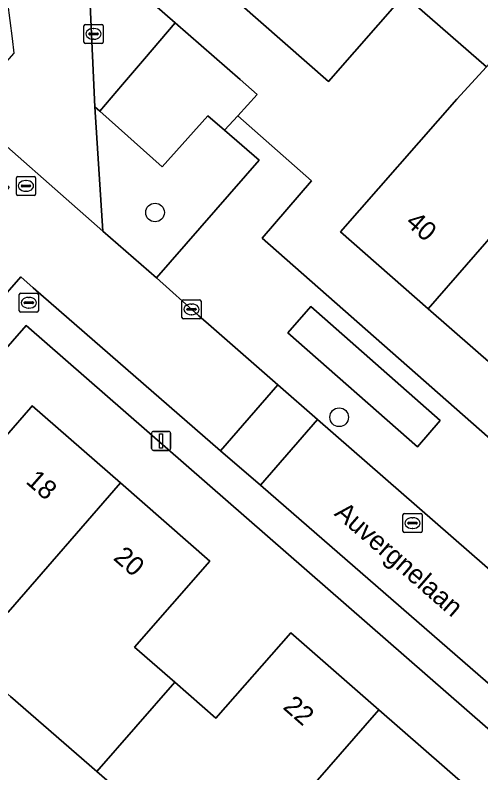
# Model space of a CAD drawing. Extents: x 158472 to 159562, y 388525 to 389606.
# Drawn here: x 158887.6 to 158911.97, y 388871.22 to 388910.91 of the extents above; entities that cross this region are included whole.
import ezdxf

# ---------------------------------------------------------------- set-up
doc = ezdxf.new("R2010")
doc.units = 0
for name, color, linetype in [('IMGEO_Boom', 7, 'Continuous'), ('IMGEO_Brandkraan', 7, 'Continuous'), ('IMGEO_Erf', 7, 'Continuous'), ('IMGEO_Groenvoorziening', 7, 'Continuous'), ('IMGEO_Kolk', 7, 'Continuous'), ('IMGEO_Lichtmast', 7, 'Continuous'), ('IMGEO_Openbare_ruimte_label', 7, 'Continuous'), ('IMGEO_Pand', 7, 'Continuous'), ('IMGEO_Pand_nummerreeks', 7, 'Continuous'), ('IMGEO_Parkeervlak_open', 7, 'Continuous'), ('IMGEO_Rijbaan_lokaal_open', 7, 'Continuous'), ('IMGEO_Rioolput', 7, 'Continuous'), ('IMGEO_Voetpad_open', 7, 'Continuous')]:
    doc.layers.add(name, color=color, linetype=linetype)

msp = doc.modelspace()

# ---------------------------------------------------------------- linework, layer by layer
at = {"layer": 'IMGEO_Boom'}
for centre in [(158894.919, 388900.569), (158904.556, 388889.842)]:
    msp.add_circle(centre, 0.489, dxfattribs=at)
at = {"layer": 'IMGEO_Brandkraan'}
for p, q in [((158887.811, 388895.417), (158887.811, 388896.269)), ((158887.886, 388896.343), (158888.738, 388896.343)), ((158888.812, 388896.269), (158888.812, 388895.417)), ((158888.113, 388895.886), (158888.511, 388895.886)), ((158888.299, 388896.123), (158888.324, 388896.123)), ((158888.07, 388895.837), (158888.07, 388895.849)), ((158888.508, 388895.8), (158888.11, 388895.8)), ((158888.322, 388895.563), (158888.297, 388895.563)), ((158888.554, 388895.849), (158888.554, 388895.837)), ((158888.738, 388895.343), (158887.886, 388895.343))]:
    msp.add_line(p, q, dxfattribs=at)
for points in [[(158887.811, 388895.417), (158887.811, 388896.269)], [(158887.886, 388896.343), (158888.738, 388896.343)], [(158888.812, 388896.269), (158888.812, 388895.417)], [(158888.738, 388895.343), (158887.886, 388895.343)]]:
    msp.add_lwpolyline(points, dxfattribs=at)
for centre, radius, start, end in [((158887.888, 388896.267), 0.0765, 91.552, 178.448), ((158887.888, 388896.267), 0.0765, 91.552, 178.448), ((158888.736, 388896.267), 0.0765, 1.552, 88.448), ((158888.736, 388896.267), 0.0765, 1.552, 88.448), ((158888.11, 388895.846), 0.0403, 85.8775, 175.7526), ((158888.515, 388895.848), 0.0386, 1.7309, 96.639), ((158888.107, 388895.836), 0.0366, 178.938, 274.7102), ((158888.511, 388895.843), 0.043, 264.8664, 352.4533), ((158887.888, 388895.419), 0.0765, 181.552, 268.448), ((158887.888, 388895.419), 0.0765, 181.552, 268.448), ((158888.736, 388895.419), 0.0765, 271.552, 358.448), ((158888.736, 388895.419), 0.0765, 271.552, 358.448)]:
    msp.add_arc(centre, radius, start, end, dxfattribs=at)
for centre, major_axis, ratio, start_param, end_param in [((158888.298, 388895.843), (-0.387, 0.002), 0.722429, 4.712389, 7.853982), ((158888.323, 388895.843), (-0.39, 0.002), 0.717154, 1.570796, 4.712389)]:
    msp.add_ellipse(centre, major_axis=major_axis, ratio=ratio, start_param=start_param, end_param=end_param, dxfattribs=at)
at = {"layer": 'IMGEO_Erf'}
for points in [[(158891.387, 388914.523), (158895.975, 388910.502), (158899.369, 388907.528), (158900.264, 388906.743), (158899.253, 388905.634), (158903.111, 388902.225), (158900.523, 388899.222), (158914.066, 388887.291)], [(158913.895, 388891.428), (158909.218, 388895.529), (158904.618, 388899.563), (158910.711, 388906.512), (158912.265, 388908.19), (158907.959, 388911.966), (158903.989, 388907.439), (158899.326, 388911.528)], [(158919.136, 388847.412), (158916.764, 388849.489), (158918.739, 388851.746), (158914.149, 388855.764), (158909.587, 388859.757), (158907.625, 388857.515), (158905.419, 388859.446), (158903.625, 388857.397), (158901.452, 388859.299), (158903.246, 388861.348), (158898.652, 388865.369), (158894.086, 388869.366), (158891.88, 388871.288), (158887.362, 388875.223), (158885.103, 388877.19), (158887.079, 388879.462), (158882.527, 388883.447), (158880.585, 388881.228), (158878.222, 388883.296), (158870.82, 388874.821), (158823.415, 388820.545)]]:
    msp.add_lwpolyline(points, dxfattribs=at)
msp.add_lwpolyline([(158888.17, 388894.647), (158886.131, 388892.322), (158882.298, 388887.952), (158884.573, 388885.961), (158888.416, 388890.35), (158888.496, 388890.442), (158893.113, 388886.4), (158897.785, 388882.311), (158893.842, 388877.806), (158895.948, 388875.962), (158898.105, 388874.074), (158902.029, 388878.558), (158906.64, 388874.522), (158911.309, 388870.436), (158907.347, 388865.909), (158909.449, 388864.069), (158911.579, 388862.205), (158915.562, 388866.756), (158920.205, 388862.692), (158924.865, 388858.613), (158920.938, 388854.126), (158923.245, 388852.106), (158929.092, 388858.899)], close=True, dxfattribs=at)
at = {"layer": 'IMGEO_Groenvoorziening'}
msp.add_lwpolyline([(158900.374, 388903.311), (158898.562, 388904.876), (158897.682, 388905.635), (158895.296, 388902.958), (158892.029, 388905.877), (158891.767, 388906.111), (158892.191, 388899.596), (158894.991, 388897.141)], close=True, dxfattribs=at)
at = {"layer": 'IMGEO_Kolk'}
for p, q in [((158891.199, 388909.498), (158891.199, 388910.35)), ((158891.274, 388910.424), (158892.126, 388910.424)), ((158891.687, 388910.204), (158891.712, 388910.204)), ((158892.2, 388910.35), (158892.2, 388909.498)), ((158891.458, 388909.918), (158891.458, 388909.93)), ((158891.896, 388909.881), (158891.498, 388909.881)), ((158891.501, 388909.967), (158891.899, 388909.967)), ((158891.942, 388909.93), (158891.942, 388909.918)), ((158892.126, 388909.424), (158891.274, 388909.424)), ((158891.71, 388909.644), (158891.685, 388909.644)), ((158896.327, 388895.069), (158896.327, 388895.921)), ((158896.402, 388895.995), (158897.254, 388895.995)), ((158897.328, 388895.921), (158897.328, 388895.069)), ((158896.586, 388895.489), (158896.586, 388895.501)), ((158896.629, 388895.538), (158897.027, 388895.538)), ((158896.815, 388895.775), (158896.84, 388895.775)), ((158897.07, 388895.501), (158897.07, 388895.489)), ((158897.024, 388895.452), (158896.626, 388895.452)), ((158896.838, 388895.215), (158896.813, 388895.215)), ((158897.254, 388894.995), (158896.402, 388894.995)), ((158907.97, 388884.798), (158908.822, 388884.798)), ((158907.895, 388883.872), (158907.895, 388884.724)), ((158908.383, 388884.578), (158908.408, 388884.578)), ((158908.896, 388884.724), (158908.896, 388883.872)), ((158908.154, 388884.292), (158908.154, 388884.304)), ((158908.592, 388884.255), (158908.194, 388884.255)), ((158908.197, 388884.341), (158908.595, 388884.341)), ((158908.406, 388884.018), (158908.381, 388884.018)), ((158908.638, 388884.304), (158908.638, 388884.292)), ((158908.822, 388883.798), (158907.97, 388883.798))]:
    msp.add_line(p, q, dxfattribs=at)
for points in [[(158891.199, 388909.498), (158891.199, 388910.35)], [(158891.274, 388910.424), (158892.126, 388910.424)], [(158892.2, 388910.35), (158892.2, 388909.498)], [(158892.126, 388909.424), (158891.274, 388909.424)], [(158896.327, 388895.069), (158896.327, 388895.921)], [(158896.402, 388895.995), (158897.254, 388895.995)], [(158897.328, 388895.921), (158897.328, 388895.069)], [(158897.254, 388894.995), (158896.402, 388894.995)], [(158907.97, 388884.798), (158908.822, 388884.798)], [(158907.895, 388883.872), (158907.895, 388884.724)], [(158908.896, 388884.724), (158908.896, 388883.872)], [(158908.822, 388883.798), (158907.97, 388883.798)]]:
    msp.add_lwpolyline(points, dxfattribs=at)
for centre, radius, start, end in [((158891.276, 388910.348), 0.0765, 91.552, 178.448), ((158891.276, 388910.348), 0.0765, 91.552, 178.448), ((158892.124, 388910.348), 0.0765, 1.552, 88.448), ((158892.124, 388910.348), 0.0765, 1.552, 88.448), ((158891.498, 388909.927), 0.0403, 85.8775, 175.7526), ((158891.495, 388909.917), 0.0366, 178.938, 274.7102), ((158891.899, 388909.924), 0.043, 264.8664, 352.4533), ((158891.903, 388909.929), 0.0386, 1.7309, 96.639), ((158891.276, 388909.5), 0.0765, 181.552, 268.448), ((158891.276, 388909.5), 0.0765, 181.552, 268.448), ((158892.124, 388909.5), 0.0765, 271.552, 358.448), ((158892.124, 388909.5), 0.0765, 271.552, 358.448), ((158896.404, 388895.919), 0.0765, 91.552, 178.448), ((158896.404, 388895.919), 0.0765, 91.552, 178.448), ((158897.252, 388895.919), 0.0765, 1.552, 88.448), ((158897.252, 388895.919), 0.0765, 1.552, 88.448), ((158896.626, 388895.498), 0.0403, 85.8775, 175.7526), ((158896.623, 388895.488), 0.0366, 178.938, 274.7102), ((158897.027, 388895.495), 0.043, 264.8664, 352.4533), ((158897.031, 388895.5), 0.0386, 1.7309, 96.639), ((158896.404, 388895.071), 0.0765, 181.552, 268.448), ((158896.404, 388895.071), 0.0765, 181.552, 268.448), ((158897.252, 388895.071), 0.0765, 271.552, 358.448), ((158897.252, 388895.071), 0.0765, 271.552, 358.448), ((158907.972, 388884.722), 0.0765, 91.552, 178.448), ((158907.972, 388884.722), 0.0765, 91.552, 178.448), ((158908.82, 388884.722), 0.0765, 1.552, 88.448), ((158908.82, 388884.722), 0.0765, 1.552, 88.448), ((158908.194, 388884.301), 0.0403, 85.8775, 175.7526), ((158908.191, 388884.291), 0.0366, 178.938, 274.7102), ((158908.595, 388884.298), 0.043, 264.8664, 352.4533), ((158908.599, 388884.303), 0.0386, 1.7309, 96.639), ((158907.972, 388883.874), 0.0765, 181.552, 268.448), ((158907.972, 388883.874), 0.0765, 181.552, 268.448), ((158908.82, 388883.874), 0.0765, 271.552, 358.448), ((158908.82, 388883.874), 0.0765, 271.552, 358.448)]:
    msp.add_arc(centre, radius, start, end, dxfattribs=at)
for centre, major_axis, ratio, start_param, end_param in [((158891.686, 388909.924), (-0.387, 0.002), 0.722429, 4.712389, 7.853982), ((158891.711, 388909.924), (-0.39, 0.002), 0.717154, 1.570796, 4.712389), ((158896.814, 388895.495), (-0.387, 0.002), 0.722429, 4.712389, 7.853982), ((158896.839, 388895.495), (-0.39, 0.002), 0.717154, 1.570796, 4.712389), ((158908.382, 388884.298), (-0.387, 0.002), 0.722429, 4.712389, 7.853982), ((158908.407, 388884.298), (-0.39, 0.002), 0.717154, 1.570796, 4.712389)]:
    msp.add_ellipse(centre, major_axis=major_axis, ratio=ratio, start_param=start_param, end_param=end_param, dxfattribs=at)
at = {"layer": 'IMGEO_Lichtmast'}
for p, q in [((158894.738, 388888.205), (158894.738, 388889.005)), ((158894.738, 388889.005), (158894.738, 388888.205)), ((158894.838, 388889.105), (158895.628, 388889.105)), ((158895.628, 388889.105), (158894.838, 388889.105)), ((158895.728, 388889.005), (158895.728, 388888.205)), ((158895.728, 388888.205), (158895.728, 388889.005)), ((158895.628, 388888.105), (158894.838, 388888.105)), ((158894.838, 388888.105), (158895.628, 388888.105))]:
    msp.add_line(p, q, dxfattribs=at)
msp.add_lwpolyline([(158895.158, 388888.98), (158895.308, 388888.98), (158895.308, 388888.23), (158895.158, 388888.23), (158895.158, 388888.98)], dxfattribs=at)
for centre, start, end in [((158894.838, 388889.005), 90, 180), ((158894.838, 388889.005), 90, 180), ((158895.628, 388889.005), 0, 90), ((158895.628, 388889.005), 360, 90), ((158894.838, 388888.205), 180, 270), ((158894.838, 388888.205), 180, 270), ((158895.628, 388888.205), 270, 0), ((158895.628, 388888.205), 270, 0)]:
    msp.add_arc(centre, 0.1, start, end, dxfattribs=at)
at = {"layer": 'IMGEO_Pand'}
for points in [[(158912.265, 388908.19), (158912.713, 388908.701), (158916.349, 388912.847), (158909.704, 388918.674), (158907.764, 388916.461), (158905.354, 388918.575), (158899.326, 388911.528), (158903.989, 388907.439), (158907.959, 388911.966)], [(158912.265, 388908.19), (158910.711, 388906.512), (158904.618, 388899.563), (158909.218, 388895.529), (158917.24, 388904.733), (158912.713, 388908.701)], [(158919.91, 388894.078), (158924.012, 388898.797), (158921.825, 388900.714), (158917.24, 388904.733), (158909.218, 388895.529), (158913.895, 388891.428), (158917.823, 388895.908)], [(158893.113, 388886.4), (158888.496, 388890.442), (158888.416, 388890.35), (158884.573, 388885.961), (158882.298, 388887.952), (158878.222, 388883.296), (158880.585, 388881.228), (158882.527, 388883.447), (158887.079, 388879.462), (158887.233, 388879.639)], [(158893.113, 388886.4), (158887.233, 388879.639), (158887.079, 388879.462), (158885.103, 388877.19), (158887.362, 388875.223), (158891.88, 388871.288), (158895.948, 388875.962), (158893.842, 388877.806), (158897.785, 388882.311)], [(158895.948, 388875.962), (158891.88, 388871.288), (158894.086, 388869.366), (158898.652, 388865.369), (158906.64, 388874.522), (158902.029, 388878.558), (158898.105, 388874.074)], [(158905.419, 388859.446), (158909.449, 388864.069), (158907.347, 388865.909), (158911.309, 388870.436), (158906.64, 388874.522), (158898.652, 388865.369), (158903.246, 388861.348), (158901.452, 388859.299), (158903.625, 388857.397)]]:
    msp.add_lwpolyline(points, close=True, dxfattribs=at)
at = {"layer": 'IMGEO_Parkeervlak_open'}
for points in [[(158900.264, 388906.743), (158899.369, 388907.528), (158895.975, 388910.502), (158894.365, 388908.614), (158893.221, 388907.274), (158892.029, 388905.877), (158895.296, 388902.958), (158897.682, 388905.635), (158898.562, 388904.876), (158899.253, 388905.634)], [(158908.648, 388888.3), (158909.85, 388889.667), (158903.073, 388895.636), (158901.872, 388894.269)]]:
    msp.add_lwpolyline(points, close=True, dxfattribs=at)
at = {"layer": 'IMGEO_Rijbaan_lokaal_open'}
for points in [[(158891.387, 388914.523), (158886.632, 388918.744), (158880.371, 388924.301), (158877.499, 388920.964), (158887.079, 388912.525), (158887.436, 388909.689), (158887.533, 388908.915), (158884.935, 388905.982), (158892.191, 388899.596), (158891.767, 388906.111)], [(158894.991, 388897.141), (158892.191, 388899.596), (158884.935, 388905.982), (158883.947, 388904.866), (158887.285, 388901.898), (158886.596, 388901.124), (158878.813, 388892.372), (158878.176, 388892.937), (158872.749, 388886.719), (158871.007, 388884.722), (158874.394, 388881.76), (158887.889, 388897.192), (158888.541, 388896.625), (158898.351, 388888.091), (158901.353, 388891.538), (158897.708, 388894.727), (158897.219, 388895.155)], [(158900.431, 388886.282), (158903.429, 388889.723), (158901.353, 388891.538), (158898.351, 388888.091)], [(158929.535, 388855.393), (158927.537, 388853.09), (158930.791, 388850.245), (158938.477, 388859.066), (158934.2, 388862.807), (158927.435, 388868.724), (158920.775, 388874.55), (158913.952, 388880.519), (158903.429, 388889.723), (158900.431, 388886.282), (158930.295, 388860.304), (158932.289, 388858.569)]]:
    msp.add_lwpolyline(points, close=True, dxfattribs=at)
at = {"layer": 'IMGEO_Rioolput'}
for p, q in [((158887.662, 388901.536), (158887.662, 388902.388)), ((158887.737, 388902.462), (158888.589, 388902.462)), ((158888.15, 388902.242), (158888.175, 388902.242)), ((158888.663, 388902.388), (158888.663, 388901.536)), ((158887.921, 388901.956), (158887.921, 388901.968)), ((158888.359, 388901.919), (158887.961, 388901.919)), ((158887.964, 388902.005), (158888.362, 388902.005)), ((158888.405, 388901.968), (158888.405, 388901.956)), ((158888.589, 388901.462), (158887.737, 388901.462)), ((158888.173, 388901.682), (158888.148, 388901.682))]:
    msp.add_line(p, q, dxfattribs=at)
for points in [[(158887.662, 388901.536), (158887.662, 388902.388)], [(158887.737, 388902.462), (158888.589, 388902.462)], [(158888.663, 388902.388), (158888.663, 388901.536)], [(158888.589, 388901.462), (158887.737, 388901.462)]]:
    msp.add_lwpolyline(points, dxfattribs=at)
for centre, radius, start, end in [((158887.739, 388902.386), 0.0765, 91.552, 178.448), ((158887.739, 388902.386), 0.0765, 91.552, 178.448), ((158888.587, 388902.386), 0.0765, 1.552, 88.448), ((158888.587, 388902.386), 0.0765, 1.552, 88.448), ((158887.961, 388901.965), 0.0403, 85.8775, 175.7526), ((158887.958, 388901.955), 0.0366, 178.938, 274.7102), ((158888.362, 388901.962), 0.043, 264.8664, 352.4533), ((158888.366, 388901.967), 0.0386, 1.7309, 96.639), ((158887.739, 388901.538), 0.0765, 181.552, 268.448), ((158887.739, 388901.538), 0.0765, 181.552, 268.448), ((158888.587, 388901.538), 0.0765, 271.552, 358.448), ((158888.587, 388901.538), 0.0765, 271.552, 358.448)]:
    msp.add_arc(centre, radius, start, end, dxfattribs=at)
for centre, major_axis, ratio, start_param, end_param in [((158888.149, 388901.962), (-0.387, 0.002), 0.722429, 4.712389, 7.853982), ((158888.174, 388901.962), (-0.39, 0.002), 0.717154, 1.570796, 4.712389)]:
    msp.add_ellipse(centre, major_axis=major_axis, ratio=ratio, start_param=start_param, end_param=end_param, dxfattribs=at)
at = {"layer": 'IMGEO_Voetpad_open'}
for points in [[(158891.387, 388914.523), (158891.767, 388906.111), (158892.029, 388905.877), (158893.221, 388907.274), (158894.365, 388908.614), (158895.975, 388910.502)], [(158900.431, 388886.282), (158898.351, 388888.091), (158888.541, 388896.625), (158887.889, 388897.192), (158874.394, 388881.76), (158872.571, 388879.695), (158872.076, 388879.123), (158828.466, 388828.744), (158826.774, 388826.832), (158824.946, 388824.766), (158822.181, 388821.641), (158808.612, 388806.31), (158813.735, 388801.853), (158814.381, 388802.592), (158810.595, 388805.883), (158820.088, 388816.74), (158823.415, 388820.545), (158870.82, 388874.821), (158878.222, 388883.296), (158882.298, 388887.952), (158886.131, 388892.322), (158888.17, 388894.647), (158929.092, 388858.899), (158930.295, 388860.304)], [(158903.073, 388895.636), (158909.85, 388889.667), (158908.648, 388888.3), (158901.872, 388894.269)]]:
    msp.add_lwpolyline(points, close=True, dxfattribs=at)
msp.add_lwpolyline([(158914.066, 388887.291), (158900.523, 388899.222), (158903.111, 388902.225), (158899.253, 388905.634), (158898.562, 388904.876), (158900.374, 388903.311), (158894.991, 388897.141), (158897.219, 388895.155), (158897.708, 388894.727), (158901.353, 388891.538), (158903.429, 388889.723), (158913.952, 388880.519)], dxfattribs=at)

# ---------------------------------------------------------------- texts
at = {"layer": 'IMGEO_Openbare_ruimte_label'}
msp.add_text('Auvergnelaan', height=1, rotation=318.9759, dxfattribs=at).set_placement((158904.256, 388884.741))
at = {"layer": 'IMGEO_Pand_nummerreeks'}
for s, rotation, p in [('40', 318.7525, (158907.98, 388899.968)), ('18', 318.8043, (158888.107, 388886.424)), ('20', 318.8043, (158892.684, 388882.419)), ('22', 318.8071, (158901.564, 388874.605))]:
    msp.add_text(s, height=1, rotation=rotation, dxfattribs=at).set_placement(p)

doc.saveas('drawing.dxf')
